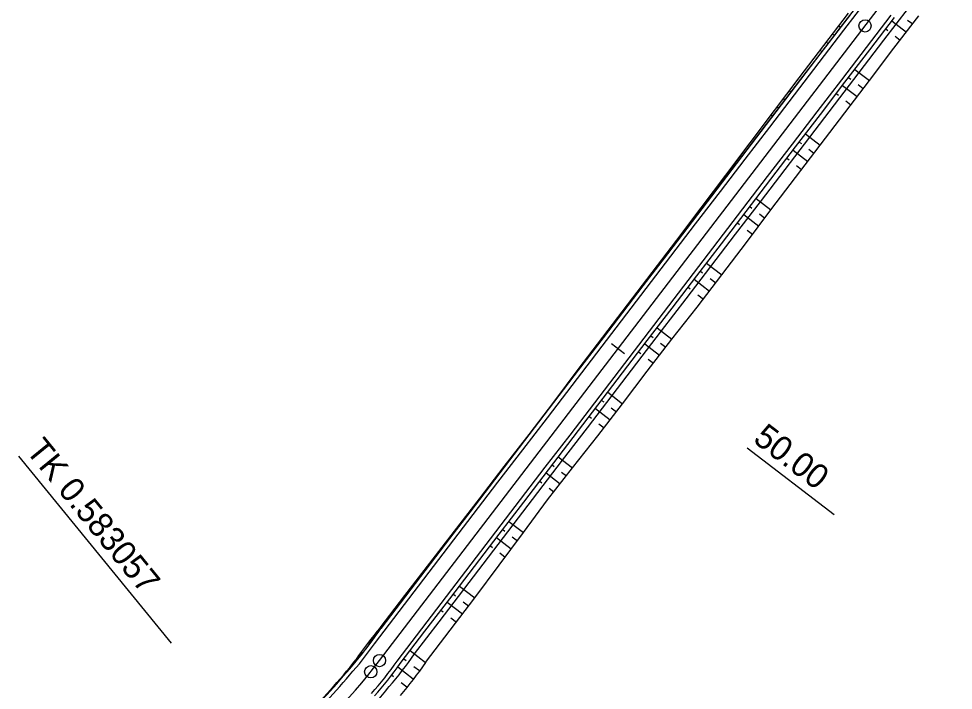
# Model space of a CAD drawing. Extents: x -481656 to -478728, y -1113199 to -1110710.
# Drawn here: x -479517 to -479402.1, y -1111371.6 to -1111289 of the extents above; entities that cross this region are included whole.
import ezdxf

# ---------------------------------------------------------------- set-up
doc = ezdxf.new("R2010")
doc.units = 0
for name, color, linetype in [('C5_HATCH_SLOPE_L', 7, 'Continuous'), ('C5_HATCH_SLOPE_R', 7, 'Continuous'), ('C5_HECTOMETRY', 7, 'Continuous'), ('C5_HLBODY', 7, 'Continuous'), ('C5_HRANA_TELESO', 7, 'Continuous'), ('C5_KORUNA', 7, 'Continuous'), ('C5_OSA', 7, 'Continuous'), ('C5_PRIKOP', 7, 'Continuous'), ('C5_STANICENI', 7, 'Continuous'), ('C5_ZPEVKRAJ', 7, 'Continuous')]:
    doc.layers.add(name, color=color, linetype=linetype)

msp = doc.modelspace()

# ---------------------------------------------------------------- linework, layer by layer
at = {"layer": 'C5_HATCH_SLOPE_L'}
for p, q in [((-479415.93, -1111290.11), (-479416.17, -1111289.93)), ((-479416.82, -1111291.01), (-479416.93, -1111290.92)), ((-479416.69, -1111291.1), (-479416.69, -1111291.1)), ((-479418.34, -1111292.99), (-479418.45, -1111292.9)), ((-479417.45, -1111292.1), (-479417.69, -1111291.91)), ((-479418.21, -1111293.09), (-479418.21, -1111293.09)), ((-479422.01, -1111298.05), (-479422.25, -1111297.87)), ((-479423.53, -1111300.04), (-479423.75, -1111299.86)), ((-479422.89, -1111298.95), (-479423, -1111298.87)), ((-479422.77, -1111299.04), (-479422.77, -1111299.04)), ((-479424.4, -1111300.94), (-479424.51, -1111300.86)), ((-479424.29, -1111301.03), (-479424.29, -1111301.03)), ((-479428.09, -1111305.99), (-479428.27, -1111305.85)), ((-479429.61, -1111307.98), (-479429.78, -1111307.85)), ((-479428.94, -1111306.91), (-479429.02, -1111306.85)), ((-479428.85, -1111306.99), (-479428.85, -1111306.98)), ((-479430.45, -1111308.91), (-479430.53, -1111308.85)), ((-479430.37, -1111308.97), (-479430.37, -1111308.97)), ((-479434.99, -1111314.88), (-479435.05, -1111314.83)), ((-479434.17, -1111313.93), (-479434.29, -1111313.84)), ((-479435.68, -1111315.92), (-479435.8, -1111315.83)), ((-479434.92, -1111314.93), (-479434.93, -1111314.92)), ((-479436.5, -1111316.87), (-479436.56, -1111316.83)), ((-479436.45, -1111316.91), (-479436.45, -1111316.91)), ((-479441.06, -1111322.83), (-479441.1, -1111322.79)), ((-479441, -1111322.87), (-479441.01, -1111322.86)), ((-479440.24, -1111321.87), (-479440.34, -1111321.8)), ((-479441.76, -1111323.86), (-479441.86, -1111323.78)), ((-479442.58, -1111324.81), (-479442.62, -1111324.78)), ((-479442.52, -1111324.85), (-479442.53, -1111324.85)), ((-479446.32, -1111329.81), (-479446.41, -1111329.75)), ((-479447.13, -1111330.77), (-479447.17, -1111330.74)), ((-479447.08, -1111330.81), (-479447.09, -1111330.8)), ((-479447.84, -1111331.8), (-479447.92, -1111331.74)), ((-479448.64, -1111332.76), (-479448.67, -1111332.74)), ((-479448.6, -1111332.79), (-479448.6, -1111332.79)), ((-479452.4, -1111337.76), (-479452.43, -1111337.73)), ((-479453.18, -1111338.73), (-479453.2, -1111338.72)), ((-479453.16, -1111338.75), (-479453.16, -1111338.75)), ((-479453.92, -1111339.74), (-479453.96, -1111339.71)), ((-479454.7, -1111340.72), (-479454.72, -1111340.71)), ((-479454.68, -1111340.73), (-479454.68, -1111340.73)), ((-479458.48, -1111345.7), (-479458.53, -1111345.66)), ((-479459.27, -1111346.66), (-479459.29, -1111346.65)), ((-479459.24, -1111346.69), (-479459.24, -1111346.69)), ((-479460, -1111347.68), (-479460.06, -1111347.64)), ((-479460.79, -1111348.65), (-479460.82, -1111348.63)), ((-479460.76, -1111348.67), (-479460.76, -1111348.67)), ((-479464.56, -1111353.64), (-479464.64, -1111353.57)), ((-479465.36, -1111354.59), (-479465.4, -1111354.56)), ((-479465.32, -1111354.63), (-479465.32, -1111354.63)), ((-479466.08, -1111355.62), (-479466.17, -1111355.55)), ((-479466.89, -1111356.57), (-479466.93, -1111356.54)), ((-479466.84, -1111356.61), (-479466.84, -1111356.61)), ((-479470.64, -1111361.58), (-479470.75, -1111361.49)), ((-479471.45, -1111362.52), (-479471.5, -1111362.49)), ((-479471.4, -1111362.57), (-479471.4, -1111362.57)), ((-479472.16, -1111363.56), (-479472.26, -1111363.48)), ((-479472.97, -1111364.51), (-479473.02, -1111364.48)), ((-479472.92, -1111364.55), (-479472.92, -1111364.55)), ((-479476.72, -1111369.38), (-479476.79, -1111369.32)), ((-479478.31, -1111371.22), (-479478.36, -1111371.17)), ((-479477.54, -1111370.27), (-479477.57, -1111370.25)), ((-479477.51, -1111370.3), (-479477.51, -1111370.3))]:
    msp.add_line(p, q, dxfattribs=at)
at = {"layer": 'C5_HATCH_SLOPE_R'}
for p, q in [((-479409.63, -1111289.28), (-479407.84, -1111290.65)), ((-479407.71, -1111289.18), (-479407.07, -1111289.66)), ((-479410.39, -1111290.27), (-479410.12, -1111290.47)), ((-479409.23, -1111291.16), (-479408.6, -1111291.64)), ((-479414.18, -1111295.24), (-479412.4, -1111296.6)), ((-479414.95, -1111296.23), (-479414.68, -1111296.43)), ((-479415.71, -1111297.22), (-479413.91, -1111298.59)), ((-479413.79, -1111297.12), (-479413.15, -1111297.6)), ((-479416.47, -1111298.21), (-479416.2, -1111298.42)), ((-479415.3, -1111299.1), (-479414.67, -1111299.59)), ((-479420.26, -1111303.18), (-479418.46, -1111304.56)), ((-479421.02, -1111304.17), (-479420.76, -1111304.37)), ((-479421.78, -1111305.16), (-479419.97, -1111306.55)), ((-479419.85, -1111305.06), (-479419.21, -1111305.55)), ((-479422.54, -1111306.15), (-479422.28, -1111306.36)), ((-479421.37, -1111307.05), (-479420.73, -1111307.54)), ((-479426.34, -1111311.12), (-479424.51, -1111312.52)), ((-479427.1, -1111312.11), (-479426.84, -1111312.31)), ((-479427.86, -1111313.1), (-479426.01, -1111314.52)), ((-479425.92, -1111313.02), (-479425.26, -1111313.52)), ((-479428.62, -1111314.09), (-479428.36, -1111314.3)), ((-479427.43, -1111315.01), (-479426.77, -1111315.51)), ((-479432.42, -1111319.06), (-479430.54, -1111320.5)), ((-479433.18, -1111320.05), (-479432.92, -1111320.25)), ((-479433.94, -1111321.04), (-479432.05, -1111322.49)), ((-479431.97, -1111320.97), (-479431.3, -1111321.49)), ((-479434.7, -1111322.03), (-479434.44, -1111322.24)), ((-479433.49, -1111322.96), (-479432.81, -1111323.48)), ((-479438.5, -1111327), (-479436.68, -1111328.39)), ((-479439.26, -1111327.99), (-479438.99, -1111328.19)), ((-479440.02, -1111328.98), (-479438.2, -1111330.38)), ((-479438.09, -1111328.89), (-479437.44, -1111329.38)), ((-479440.78, -1111329.98), (-479440.51, -1111330.18)), ((-479439.6, -1111330.88), (-479438.96, -1111331.37)), ((-479444.58, -1111334.94), (-479442.75, -1111336.34)), ((-479445.34, -1111335.93), (-479445.07, -1111336.13)), ((-479446.1, -1111336.92), (-479444.27, -1111338.32)), ((-479444.16, -1111336.83), (-479443.51, -1111337.33)), ((-479446.86, -1111337.92), (-479446.59, -1111338.12)), ((-479445.68, -1111338.82), (-479445.03, -1111339.32)), ((-479450.66, -1111342.88), (-479448.9, -1111344.23)), ((-479451.42, -1111343.87), (-479451.15, -1111344.07)), ((-479450.27, -1111344.75), (-479449.66, -1111345.21)), ((-479452.93, -1111345.86), (-479452.67, -1111346.06)), ((-479452.17, -1111344.86), (-479450.43, -1111346.2)), ((-479451.8, -1111346.72), (-479451.2, -1111347.19)), ((-479456.73, -1111350.82), (-479454.96, -1111352.18)), ((-479458.25, -1111352.8), (-479456.45, -1111354.18)), ((-479457.49, -1111351.81), (-479457.23, -1111352.01)), ((-479456.33, -1111352.7), (-479455.7, -1111353.18)), ((-479459.01, -1111353.8), (-479458.75, -1111354)), ((-479457.84, -1111354.69), (-479457.2, -1111355.19)), ((-479462.81, -1111358.76), (-479460.94, -1111360.2)), ((-479464.33, -1111360.75), (-479462.44, -1111362.19)), ((-479463.57, -1111359.75), (-479463.31, -1111359.96)), ((-479462.37, -1111360.68), (-479461.69, -1111361.19)), ((-479465.09, -1111361.74), (-479464.83, -1111361.94)), ((-479463.88, -1111362.67), (-479463.19, -1111363.19)), ((-479469.65, -1111367.69), (-479469.39, -1111367.9)), ((-479468.89, -1111366.7), (-479466.98, -1111368.16)), ((-479470.41, -1111368.69), (-479468.5, -1111370.15)), ((-479468.43, -1111368.63), (-479467.74, -1111369.16)), ((-479471.18, -1111369.69), (-479470.92, -1111369.89)), ((-479469.97, -1111370.63), (-479469.28, -1111371.16))]:
    msp.add_line(p, q, dxfattribs=at)
at = {"layer": 'C5_HECTOMETRY'}
for centre in [(-479412.93, -1111289.9), (-479473.73, -1111369.29)]:
    msp.add_circle(centre, 0.75, dxfattribs=at)
at = {"layer": 'C5_HLBODY'}
msp.add_line((-479517.04, -1111342.78), (-479498.27, -1111365.8), dxfattribs=at)
msp.add_circle((-479472.65, -1111367.92), 0.75, dxfattribs=at)
at = {"layer": 'C5_HRANA_TELESO'}
for p, q in [((-479417.99, -1111292.32), (-479414.96, -1111288.35)), ((-479409.37, -1111292.63), (-479406.31, -1111288.67)), ((-479421.03, -1111296.29), (-479417.99, -1111292.32)), ((-479412.4, -1111296.6), (-479409.37, -1111292.63)), ((-479424.05, -1111300.28), (-479421.03, -1111296.29)), ((-479415.43, -1111300.58), (-479412.4, -1111296.6)), ((-479427.07, -1111304.27), (-479424.05, -1111300.28)), ((-479418.46, -1111304.56), (-479415.43, -1111300.58)), ((-479430.07, -1111308.26), (-479427.07, -1111304.27)), ((-479421.49, -1111308.54), (-479418.46, -1111304.56)), ((-479433.08, -1111312.26), (-479430.07, -1111308.26)), ((-479424.51, -1111312.52), (-479421.49, -1111308.54)), ((-479436.1, -1111316.24), (-479433.08, -1111312.26)), ((-479427.52, -1111316.51), (-479424.51, -1111312.52)), ((-479439.13, -1111320.22), (-479436.1, -1111316.24)), ((-479430.54, -1111320.5), (-479427.52, -1111316.51)), ((-479442.16, -1111324.19), (-479439.13, -1111320.22)), ((-479433.57, -1111324.47), (-479430.54, -1111320.5)), ((-479445.2, -1111328.17), (-479442.16, -1111324.19)), ((-479436.68, -1111328.39), (-479433.57, -1111324.47)), ((-479448.22, -1111332.15), (-479445.2, -1111328.17)), ((-479439.72, -1111332.36), (-479436.68, -1111328.39)), ((-479451.23, -1111336.14), (-479448.22, -1111332.15)), ((-479442.75, -1111336.34), (-479439.72, -1111332.36)), ((-479454.25, -1111340.12), (-479451.23, -1111336.14)), ((-479445.79, -1111340.31), (-479442.75, -1111336.34)), ((-479457.31, -1111344.08), (-479454.25, -1111340.12)), ((-479448.9, -1111344.23), (-479445.79, -1111340.31)), ((-479460.36, -1111348.04), (-479457.31, -1111344.08)), ((-479451.97, -1111348.17), (-479448.9, -1111344.23)), ((-479463.42, -1111352), (-479460.36, -1111348.04)), ((-479454.96, -1111352.18), (-479451.97, -1111348.17)), ((-479466.47, -1111355.96), (-479463.42, -1111352)), ((-479457.95, -1111356.19), (-479454.96, -1111352.18)), ((-479469.52, -1111359.92), (-479466.47, -1111355.96)), ((-479460.94, -1111360.2), (-479457.95, -1111356.19)), ((-479472.57, -1111363.89), (-479469.52, -1111359.92)), ((-479463.95, -1111364.19), (-479460.94, -1111360.2)), ((-479466.98, -1111368.16), (-479463.95, -1111364.19))]:
    msp.add_line(p, q, dxfattribs=at)
for centre, radius, start, end in [((-479443.23, -1111389.31), 38.83, 139.0873, 146.395), ((-479536.57, -1111319.75), 77.67, 318.1804, 321.7615), ((-479502, -1111344.39), 42.33, 318.9236, 325.8334), ((-479536.51, -1111319.63), 77.7, 314.5054, 318.0864)]:
    msp.add_arc(centre, radius, start, end, dxfattribs=at)
at = {"layer": 'C5_KORUNA'}
for p, q in [((-479415.93, -1111290.11), (-479412.89, -1111286.14)), ((-479412.36, -1111292.85), (-479409.32, -1111288.88)), ((-479418.97, -1111294.08), (-479415.93, -1111290.11)), ((-479415.4, -1111296.82), (-479412.36, -1111292.85)), ((-479422.01, -1111298.05), (-479418.97, -1111294.08)), ((-479418.43, -1111300.79), (-479415.4, -1111296.82)), ((-479425.05, -1111302.02), (-479422.01, -1111298.05)), ((-479421.47, -1111304.76), (-479418.43, -1111300.79)), ((-479428.09, -1111305.99), (-479425.05, -1111302.02)), ((-479424.51, -1111308.73), (-479421.47, -1111304.76)), ((-479431.13, -1111309.96), (-479428.09, -1111305.99)), ((-479427.55, -1111312.7), (-479424.51, -1111308.73)), ((-479434.17, -1111313.93), (-479431.13, -1111309.96)), ((-479430.59, -1111316.67), (-479427.55, -1111312.7)), ((-479437.2, -1111317.9), (-479434.17, -1111313.93)), ((-479433.63, -1111320.64), (-479430.59, -1111316.67)), ((-479440.24, -1111321.87), (-479437.2, -1111317.9)), ((-479436.67, -1111324.61), (-479433.63, -1111320.64)), ((-479443.28, -1111325.84), (-479440.24, -1111321.87)), ((-479439.71, -1111328.58), (-479436.67, -1111324.61)), ((-479446.32, -1111329.81), (-479443.28, -1111325.84)), ((-479442.75, -1111332.55), (-479439.71, -1111328.58)), ((-479449.36, -1111333.78), (-479446.32, -1111329.81)), ((-479445.79, -1111336.52), (-479442.75, -1111332.55)), ((-479452.4, -1111337.76), (-479449.36, -1111333.78)), ((-479448.83, -1111340.49), (-479445.79, -1111336.52)), ((-479455.44, -1111341.73), (-479452.4, -1111337.76)), ((-479451.87, -1111344.46), (-479448.83, -1111340.49)), ((-479458.48, -1111345.7), (-479455.44, -1111341.73)), ((-479454.91, -1111348.43), (-479451.87, -1111344.46)), ((-479461.52, -1111349.67), (-479458.48, -1111345.7)), ((-479457.95, -1111352.4), (-479454.91, -1111348.43)), ((-479464.56, -1111353.64), (-479461.52, -1111349.67)), ((-479460.98, -1111356.37), (-479457.95, -1111352.4)), ((-479467.6, -1111357.61), (-479464.56, -1111353.64)), ((-479464.02, -1111360.34), (-479460.98, -1111356.37)), ((-479470.64, -1111361.58), (-479467.6, -1111357.61)), ((-479467.06, -1111364.31), (-479464.02, -1111360.34)), ((-479473.67, -1111365.55), (-479470.64, -1111361.58)), ((-479470.1, -1111368.28), (-479467.06, -1111364.31))]:
    msp.add_line(p, q, dxfattribs=at)
for centre, radius, start, end in [((-479505.59, -1111343.35), 38.88, 317.9629, 325.181), ((-479503.84, -1111344.76), 41.12, 317.9996, 325.1159), ((-479536.18, -1111319.29), 77.75, 316.3068, 319.8878)]:
    msp.add_arc(centre, radius, start, end, dxfattribs=at)
at = {"layer": 'C5_OSA'}
msp.add_line((-479472.65, -1111367.92), (-479250.4, -1111077.57), dxfattribs=at)
msp.add_arc((-479536.18, -1111319.29), 80, 309.1801, 322.5669, dxfattribs=at)
at = {"layer": 'C5_PRIKOP'}
for p, q in [((-479410.62, -1111291.67), (-479407.58, -1111287.7)), ((-479417.77, -1111292.49), (-479414.73, -1111288.52)), ((-479413.66, -1111295.64), (-479410.62, -1111291.67)), ((-479420.81, -1111296.46), (-479417.77, -1111292.49)), ((-479423.85, -1111300.43), (-479420.81, -1111296.46)), ((-479416.7, -1111299.61), (-479413.66, -1111295.64)), ((-479419.73, -1111303.58), (-479416.7, -1111299.61)), ((-479426.88, -1111304.41), (-479423.85, -1111300.43)), ((-479429.92, -1111308.38), (-479426.88, -1111304.41)), ((-479422.77, -1111307.55), (-479419.73, -1111303.58)), ((-479425.81, -1111311.52), (-479422.77, -1111307.55)), ((-479432.96, -1111312.34), (-479429.92, -1111308.38)), ((-479436, -1111316.32), (-479432.96, -1111312.34)), ((-479428.85, -1111315.49), (-479425.81, -1111311.52)), ((-479431.89, -1111319.46), (-479428.85, -1111315.49)), ((-479439.04, -1111320.29), (-479436, -1111316.32)), ((-479434.93, -1111323.43), (-479431.89, -1111319.46)), ((-479442.08, -1111324.26), (-479439.04, -1111320.29)), ((-479437.97, -1111327.4), (-479434.93, -1111323.43)), ((-479445.12, -1111328.23), (-479442.08, -1111324.26)), ((-479441.01, -1111331.37), (-479437.97, -1111327.4)), ((-479448.16, -1111332.2), (-479445.12, -1111328.23)), ((-479444.05, -1111335.34), (-479441.01, -1111331.37)), ((-479451.2, -1111336.17), (-479448.16, -1111332.2)), ((-479447.09, -1111339.31), (-479444.05, -1111335.34)), ((-479454.24, -1111340.14), (-479451.2, -1111336.17)), ((-479457.28, -1111344.11), (-479454.24, -1111340.14)), ((-479450.13, -1111343.28), (-479447.09, -1111339.31)), ((-479453.17, -1111347.25), (-479450.13, -1111343.28)), ((-479460.32, -1111348.08), (-479457.28, -1111344.11)), ((-479463.35, -1111352.05), (-479460.32, -1111348.08)), ((-479456.21, -1111351.23), (-479453.17, -1111347.25)), ((-479459.24, -1111355.2), (-479456.21, -1111351.23)), ((-479466.39, -1111356.02), (-479463.35, -1111352.05)), ((-479469.43, -1111359.99), (-479466.39, -1111356.02)), ((-479462.28, -1111359.17), (-479459.24, -1111355.2)), ((-479465.32, -1111363.14), (-479462.28, -1111359.17)), ((-479472.47, -1111363.96), (-479469.43, -1111359.99)), ((-479468.36, -1111367.11), (-479465.32, -1111363.14))]:
    msp.add_line(p, q, dxfattribs=at)
for centre, radius, start, end in [((-479504.7, -1111342.23), 38.87, 318.7008, 326.003), ((-479502.67, -1111343.83), 41.46, 318.8415, 325.8439), ((-479536.18, -1111319.29), 77.74, 317.7335, 321.3145), ((-479536.18, -1111319.29), 82.92, 317.7335, 321.3145)]:
    msp.add_arc(centre, radius, start, end, dxfattribs=at)
at = {"layer": 'C5_STANICENI'}
for p, q in [((-479442.53, -1111330.21), (-479444.12, -1111328.99)), ((-479427.44, -1111341.76), (-479416.72, -1111349.96))]:
    msp.add_line(p, q, dxfattribs=at)
at = {"layer": 'C5_ZPEVKRAJ'}
for p, q in [((-479415.53, -1111290.42), (-479412.49, -1111286.45)), ((-479412.75, -1111292.54), (-479409.72, -1111288.57)), ((-479418.57, -1111294.39), (-479415.53, -1111290.42)), ((-479415.79, -1111296.51), (-479412.75, -1111292.54)), ((-479421.61, -1111298.36), (-479418.57, -1111294.39)), ((-479418.83, -1111300.48), (-479415.79, -1111296.51)), ((-479424.65, -1111302.33), (-479421.61, -1111298.36)), ((-479421.87, -1111304.45), (-479418.83, -1111300.48)), ((-479427.69, -1111306.3), (-479424.65, -1111302.33)), ((-479424.91, -1111308.42), (-479421.87, -1111304.45)), ((-479430.73, -1111310.27), (-479427.69, -1111306.3)), ((-479427.95, -1111312.39), (-479424.91, -1111308.42)), ((-479433.77, -1111314.24), (-479430.73, -1111310.27)), ((-479430.99, -1111316.36), (-479427.95, -1111312.39)), ((-479436.81, -1111318.21), (-479433.77, -1111314.24)), ((-479434.03, -1111320.33), (-479430.99, -1111316.36)), ((-479439.85, -1111322.18), (-479436.81, -1111318.21)), ((-479437.07, -1111324.3), (-479434.03, -1111320.33)), ((-479442.89, -1111326.15), (-479439.85, -1111322.18)), ((-479440.11, -1111328.28), (-479437.07, -1111324.3)), ((-479445.92, -1111330.12), (-479442.89, -1111326.15)), ((-479443.15, -1111332.25), (-479440.11, -1111328.28)), ((-479448.96, -1111334.09), (-479445.92, -1111330.12)), ((-479446.18, -1111336.22), (-479443.15, -1111332.25)), ((-479452, -1111338.06), (-479448.96, -1111334.09)), ((-479449.22, -1111340.19), (-479446.18, -1111336.22)), ((-479455.04, -1111342.03), (-479452, -1111338.06)), ((-479452.26, -1111344.16), (-479449.22, -1111340.19)), ((-479458.08, -1111346), (-479455.04, -1111342.03)), ((-479455.3, -1111348.13), (-479452.26, -1111344.16)), ((-479461.12, -1111349.97), (-479458.08, -1111346)), ((-479458.34, -1111352.1), (-479455.3, -1111348.13)), ((-479464.16, -1111353.94), (-479461.12, -1111349.97)), ((-479461.38, -1111356.07), (-479458.34, -1111352.1)), ((-479467.2, -1111357.91), (-479464.16, -1111353.94)), ((-479464.42, -1111360.04), (-479461.38, -1111356.07)), ((-479470.24, -1111361.88), (-479467.2, -1111357.91)), ((-479467.46, -1111364.01), (-479464.42, -1111360.04)), ((-479473.28, -1111365.85), (-479470.24, -1111361.88)), ((-479470.5, -1111367.98), (-479467.46, -1111364.01))]:
    msp.add_line(p, q, dxfattribs=at)
for centre, radius, start, end in [((-479505.39, -1111343.51), 39.12, 317.9672, 325.1734), ((-479504.03, -1111344.61), 40.88, 317.9957, 325.1228), ((-479536.18, -1111319.29), 78.25, 316.3068, 319.8878)]:
    msp.add_arc(centre, radius, start, end, dxfattribs=at)

# ---------------------------------------------------------------- texts
at = {"layer": 'C5_HLBODY'}
msp.add_text('TK 0.583057', height=3, rotation=309.1802, dxfattribs=at).set_placement((-479516.26, -1111342.14))
at = {"layer": 'C5_STANICENI'}
msp.add_text('50.00', height=3, rotation=322.5669, dxfattribs=at).set_placement((-479426.84, -1111340.96))

doc.saveas('drawing.dxf')
